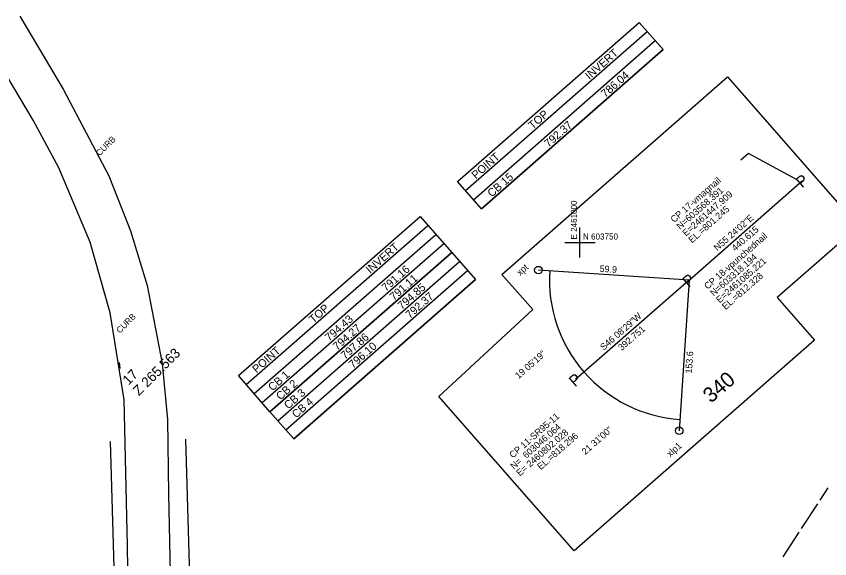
# Model space of a CAD drawing. Extents: x 2443269 to 2494951, y 591171 to 622130.
# Drawn here: x 2460627 to 2461165, y 603541 to 603900 of the extents above; entities that cross this region are included whole.
import ezdxf

# ---------------------------------------------------------------- set-up
doc = ezdxf.new("R2010")
doc.units = 0
for name, color, linetype in [('SURVEY - CENTERLINE - Preliminary Text', 7, 'Continuous'), ('SURVEY - CONTROL - Grid', 7, 'Continuous'), ('SURVEY - CONTROL with Text', 7, 'Continuous'), ('SURVEY - DRAINAGE - Bridge Deck with Text', 7, 'Continuous'), ('SURVEY - PROPERTY - ROW Lines', 7, 'Continuous'), ('SURVEY - TRANSPORTATION - Features Text', 7, 'Continuous'), ('SURVEY - TRANSPORTATION - Roads', 7, 'Continuous'), ('SURVEY - TRANSPORTATION - Roads Text', 7, 'Continuous'), ('SURVEY - UTILITIES - Electric (Overhead) with Text', 7, 'Continuous'), ('SURVEY - UTILITIES - Sanitary Sewer with Text', 7, 'Continuous')]:
    doc.layers.add(name, color=color, linetype=linetype)

msp = doc.modelspace()

# ---------------------------------------------------------------- linework, layer by layer
at = {"layer": 'SURVEY - CONTROL - Grid'}
msp.add_line((2460698.684, 603650.493), (2460698.684, 603650.493), dxfattribs=at)
at = {"layer": 'SURVEY - CONTROL with Text'}
for p, q in [((2461111.551, 603808.956), (2461106.587, 603804.605)), ((2461143.429, 603791.76), (2461111.551, 603808.956)), ((2461072.289, 603725.178), (2461147.486, 603791.097)), ((2461000, 603740), (2461000, 603760)), ((2460990, 603750), (2461010, 603750)), ((2461072.289, 603725.178), (2460972.504, 603731.739)), ((2460979.988, 603731.247), (2460979.988, 603731.247)), ((2461072.289, 603725.178), (2460997.091, 603659.259)), ((2461072.289, 603725.178), (2461065.729, 603625.394)), ((2461072.289, 603725.178), (2461072.289, 603725.178)), ((2461066.221, 603632.877), (2461066.221, 603632.877))]:
    msp.add_line(p, q, dxfattribs=at)
msp.add_lwpolyline([(2460996.146, 603545.816), (2460906.611, 603647.951), (2460968.711, 603705.561), (2460948.303, 603728.833), (2461097.613, 603859.721), (2461184.397, 603760.723), (2461130.543, 603713.513), (2461155.27, 603685.307)], close=True, dxfattribs=at)
for centre in [(2460972.505, 603731.738), (2461065.729, 603625.393)]:
    msp.add_circle(centre, 2.5, dxfattribs=at)
msp.add_arc((2461072.289, 603725.178), 92.5, 176.23851, 266.23851, dxfattribs=at)
at = {"layer": 'SURVEY - DRAINAGE - Bridge Deck with Text'}
for p, q in [((2460773.773, 603661.884), (2460894.089, 603767.355)), ((2460779.014, 603655.906), (2460899.33, 603761.377)), ((2460784.254, 603649.928), (2460904.57, 603755.398)), ((2460789.495, 603643.95), (2460909.811, 603749.42)), ((2460794.736, 603637.971), (2460915.052, 603743.442)), ((2460794.736, 603637.971), (2460915.052, 603743.442)), ((2460799.976, 603631.994), (2460920.292, 603737.464)), ((2460805.217, 603626.015), (2460925.533, 603731.485)), ((2460810.457, 603620.037), (2460930.774, 603725.508))]:
    msp.add_line(p, q, dxfattribs=at)
for points in [[(2460773.773, 603661.884), (2460894.089, 603767.355), (2460915.052, 603743.442), (2460794.736, 603637.971)], [(2460794.736, 603637.971), (2460915.052, 603743.442), (2460930.774, 603725.508), (2460810.457, 603620.037)]]:
    msp.add_lwpolyline(points, close=True, dxfattribs=at)
at = {"layer": 'SURVEY - PROPERTY - ROW Lines'}
for points in [[(2460746.014, 603377.853), (2460746.014, 603377.857), (2460739.05, 603619.836)], [(2460696.153, 603376.239), (2460696.153, 603376.243), (2460689.188, 603618.222)]]:
    msp.add_lwpolyline(points, dxfattribs=at)
at = {"layer": 'SURVEY - TRANSPORTATION - Roads'}
for points in [[(2460629.143, 603899.879), (2460657.74, 603851.631), (2460688.058, 603794.167), (2460702.354, 603757.664), (2460713.323, 603721.589), (2460723.264, 603669.833), (2460726.776, 603632.906), (2460727.628, 603583.281), (2460728.643, 603531.175), (2460732.342, 603427.91), (2460735.101, 603386.199)], [(2460706.64, 603374.718), (2460701.795, 603455.169), (2460700.481, 603549.233), (2460698.144, 603645.891), (2460688.969, 603703.416), (2460675.744, 603750.22), (2460654.901, 603799.387), (2460637.902, 603831.166), (2460607.664, 603881.624)]]:
    msp.add_lwpolyline(points, dxfattribs=at)
at = {"layer": 'SURVEY - TRANSPORTATION - Roads Text'}
msp.add_line((2460695.569, 603666.669), (2460695.014, 603670.619), dxfattribs=at)
at = {"layer": 'SURVEY - UTILITIES - Electric (Overhead) with Text'}
for p, q in [((2461164.239, 603587.491), (2461158.889, 603579.333)), ((2461157.284, 603576.885), (2461146.586, 603560.568)), ((2461144.981, 603558.121), (2461139.631, 603549.962)), ((2461139.631, 603549.962), (2461134.282, 603541.804))]:
    msp.add_line(p, q, dxfattribs=at)
at = {"layer": 'SURVEY - UTILITIES - Sanitary Sewer with Text'}
for p, q in [((2460918.995, 603790.361), (2461039.311, 603895.831)), ((2460924.236, 603784.382), (2461044.552, 603889.852)), ((2460929.476, 603778.405), (2461049.792, 603883.875)), ((2460934.717, 603772.426), (2461055.033, 603877.896))]:
    msp.add_line(p, q, dxfattribs=at)
msp.add_lwpolyline([(2460918.995, 603790.361), (2461039.311, 603895.831), (2461055.033, 603877.896), (2460934.717, 603772.426)], close=True, dxfattribs=at)

# ---------------------------------------------------------------- texts
at = {"layer": 'SURVEY - CENTERLINE - Preliminary Text'}
msp.add_text('340', height=10, rotation=40.71605, dxfattribs=at).set_placement((2461086.773, 603643.256))
at = {"layer": 'SURVEY - CONTROL with Text'}
for s, height, rotation, p in [('CP 17-vmagnail', 4.39999, 41.23851, (2461062.323, 603762.877)), ('P', 7.5, 41.23851, (2461147.138, 603785.805)), ('N=603568.391  ', 4.39999, 41.23851, (2461066.278, 603758.365)), ('E=2461447.909 ', 4.39999, 41.23851, (2461070.233, 603753.853)), ('E 2461000', 4, 90, (2460998, 603752)), ('EL.=801.245', 4.39999, 41.23851, (2461074.188, 603749.341)), ('N55 24\'02"E', 4.39999, 41.23851, (2461090.923, 603744.172)), ('440.615', 4.4, 41.23851, (2461102.813, 603743.958)), ('CP 18-vpunchednail', 4.39999, 41.23851, (2461084.618, 603718.698)), ('N=603318.194  ', 4.39999, 41.23851, (2461088.573, 603714.186)), ('E=2461085.221 ', 4.39999, 41.23851, (2461092.529, 603709.675)), ('xpt', 4.4, 41.23851, (2460960.385, 603727.763)), ('59.9', 4.4, 356.23851, (2461012.934, 603730.601)), ('P', 7.5, 41.23851, (2461071.941, 603719.886)), ('EL.=812.328', 4.39999, 41.23851, (2461096.483, 603705.163)), ('S46 08\'29"W', 4.39999, 41.23851, (2461015.725, 603678.253)), ('392.751', 4.4, 41.23851, (2461027.616, 603678.039)), ('Z 265.563', 6.561, 45, (2460707.962, 603648.173)), ('19 05\'19"', 4.4, 41.23851, (2460959.397, 603659.461)), ('153.6', 4.4, 86.23851, (2461074.139, 603663.14)), ('17', 6.561, 45, (2460701.003, 603655.132)), ('P', 7.5, 41.23851, (2460996.744, 603653.967)), ('CP 11-SR95-11', 4.39999, 41.23851, (2460955.573, 603606.904)), ('N=  603046.064', 4.39999, 41.23851, (2460956.219, 603599.492)), ('E= 2460802.028', 4.39999, 41.23851, (2460960.174, 603594.979)), ('21 31\'00"', 4.4, 41.23851, (2461003.497, 603609.154)), ('EL.=818.296', 4.39999, 41.23851, (2460974.056, 603599.169)), ('xlp1', 4.4, 41.23851, (2461059.793, 603607.69))]:
    msp.add_text(s, height=height, rotation=rotation, dxfattribs=at).set_placement(p)
msp.add_text('N 603750', height=4, dxfattribs=at).set_placement((2461002, 603752))
at = {"layer": 'SURVEY - DRAINAGE - Bridge Deck with Text'}
for s, rotation, p in [('INVERT', 41.23811, (2460861.071, 603729.169)), ('791.16', 41.23811, (2460871.553, 603717.213)), ('791.11', 41.23811, (2460876.793, 603711.234)), ('794.85', 41.2381, (2460882.034, 603705.256)), ('792.37', 41.2381, (2460887.275, 603699.278)), ('TOP', 41.23811, (2460823.473, 603696.21)), ('794.43', 41.23811, (2460833.954, 603684.253)), ('794.27', 41.23811, (2460839.195, 603678.275)), ('797.86', 41.2381, (2460844.435, 603672.297)), ('POINT', 41.23811, (2460785.874, 603663.25)), ('796.10', 41.2381, (2460849.676, 603666.318)), ('CB 1', 41.23811, (2460796.356, 603651.294)), ('CB 2', 41.23811, (2460801.596, 603645.315)), ('CB 3', 41.2381, (2460806.837, 603639.337)), ('CB 4', 41.2381, (2460812.077, 603633.359))]:
    msp.add_text(s, height=5.3, rotation=rotation, dxfattribs=at).set_placement(p)
at = {"layer": 'SURVEY - TRANSPORTATION - Features Text'}
for rotation, p in [(45, (2460681.902, 603807.034)), (44.9, (2460695.301, 603689.6))]:
    msp.add_text('CURB', height=4.101, rotation=rotation, dxfattribs=at).set_placement(p)
at = {"layer": 'SURVEY - UTILITIES - Sanitary Sewer with Text'}
for s, p in [('INVERT', (2461006.294, 603857.645)), ('786.04', (2461016.775, 603845.689)), ('TOP', (2460968.695, 603824.686)), ('792.37', (2460979.176, 603812.729)), ('POINT', (2460931.096, 603791.726)), ('CB 15', (2460941.578, 603779.77))]:
    msp.add_text(s, height=5.3, rotation=41.23811, dxfattribs=at).set_placement(p)

doc.saveas('drawing.dxf')
